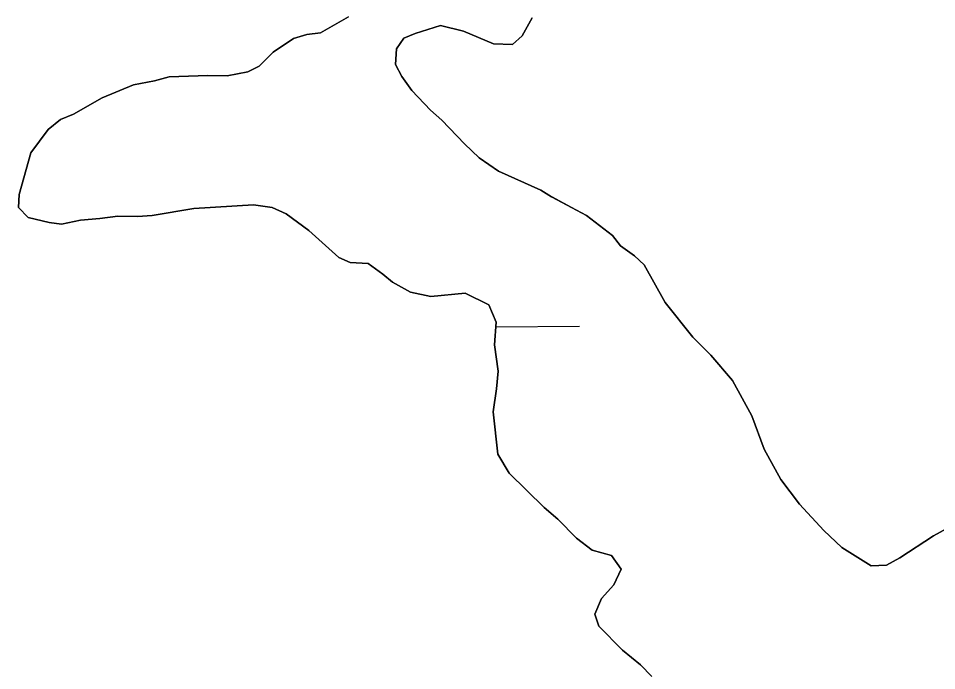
# Model space of a CAD drawing. Extents: x 3146026 to 3183936, y 897894 to 923344.
# Drawn here: x 3172054.5 to 3172279, y 907384.3 to 907543.8 of the extents above; entities that cross this region are included whole.
import ezdxf

# ---------------------------------------------------------------- set-up
doc = ezdxf.new("R2010")
doc.units = 0
for name, color, linetype in [('V-SITE-VEGE', 7, 'Continuous'), ('V-TOPO-SHOR', 7, 'Continuous'), ('V-WETL-SWMP', 7, 'Continuous')]:
    doc.layers.add(name, color=color, linetype=linetype)

msp = doc.modelspace()

# ---------------------------------------------------------------- linework, layer by layer
at = {"layer": 'V-SITE-VEGE'}
for p, q in [((3172128.39, 907540.23), (3172135.2, 907544.19)), ((3172180.1, 907543.94), (3172177.68, 907539.56)), ((3172157.74, 907542.07), (3172151.54, 907540.1)), ((3172163.32, 907540.64), (3172157.74, 907542.07)), ((3172121.8, 907538.87), (3172125, 907539.85)), ((3172125, 907539.85), (3172128.39, 907540.23)), ((3172151.54, 907540.1), (3172148.74, 907538.92)), ((3172170.69, 907537.6), (3172163.32, 907540.64)), ((3172177.68, 907539.56), (3172175.27, 907537.38)), ((3172116.79, 907535.51), (3172121.8, 907538.87)), ((3172148.74, 907538.92), (3172146.93, 907536.34)), ((3172175.27, 907537.38), (3172170.69, 907537.6)), ((3172113.38, 907532.14), (3172116.79, 907535.51)), ((3172146.93, 907536.34), (3172146.71, 907532.55)), ((3172146.71, 907532.55), (3172148.29, 907529.54)), ((3172105.58, 907529.78), (3172110.58, 907530.75)), ((3172110.58, 907530.75), (3172113.38, 907532.14)), ((3172082.62, 907527.52), (3172087.81, 907528.49)), ((3172087.81, 907528.49), (3172091.41, 907529.46)), ((3172091.41, 907529.46), (3172100.79, 907529.81)), ((3172100.79, 907529.81), (3172105.58, 907529.78)), ((3172148.29, 907529.54), (3172150.67, 907526.14)), ((3172075.02, 907524.37), (3172082.62, 907527.52)), ((3172150.67, 907526.14), (3172155.23, 907521.32)), ((3172068.01, 907520.41), (3172075.02, 907524.37)), ((3172155.23, 907521.32), (3172158.01, 907518.91)), ((3172061.8, 907516.66), (3172064.81, 907519.03)), ((3172064.81, 907519.03), (3172068.01, 907520.41)), ((3172158.01, 907518.91), (3172163.56, 907513.09)), ((3172057.58, 907510.89), (3172061.8, 907516.66)), ((3172163.56, 907513.09), (3172167.14, 907509.68)), ((3172054.73, 907500.73), (3172057.58, 907510.89)), ((3172167.14, 907509.68), (3172171.91, 907506.46)), ((3172171.91, 907506.46), (3172182.27, 907501.81)), ((3172182.27, 907501.81), (3172184.85, 907500.21)), ((3172054.51, 907497.54), (3172054.73, 907500.73)), ((3172184.85, 907500.21), (3172193.4, 907495.57)), ((3172056.89, 907495.13), (3172054.51, 907497.54)), ((3172097.42, 907497.3), (3172087.23, 907495.56)), ((3172111.99, 907498.22), (3172097.42, 907497.3)), ((3172116.58, 907497.59), (3172111.99, 907498.22)), ((3172119.96, 907495.98), (3172116.58, 907497.59)), ((3172062.08, 907493.9), (3172056.89, 907495.13)), ((3172069.66, 907494.46), (3172065.07, 907493.49)), ((3172074.46, 907494.83), (3172069.66, 907494.46)), ((3172078.85, 907495.41), (3172074.46, 907494.83)), ((3172083.64, 907495.38), (3172078.85, 907495.41)), ((3172087.23, 907495.56), (3172083.64, 907495.38)), ((3172125.53, 907491.95), (3172119.96, 907495.98)), ((3172193.4, 907495.57), (3172199.76, 907490.74)), ((3172065.07, 907493.49), (3172062.08, 907493.9)), ((3172132.88, 907485.33), (3172125.53, 907491.95)), ((3172199.76, 907490.74), (3172201.74, 907488.14)), ((3172201.74, 907488.14), (3172205.12, 907485.72)), ((3172135.66, 907484.11), (3172132.88, 907485.33)), ((3172205.12, 907485.72), (3172207.5, 907483.51)), ((3172140.05, 907483.89), (3172135.66, 907484.11)), ((3172143.63, 907481.28), (3172140.05, 907483.89)), ((3172207.5, 907483.51), (3172212.64, 907474.31)), ((3172146.01, 907479.27), (3172143.63, 907481.28)), ((3172150.39, 907476.85), (3172146.01, 907479.27)), ((3172155.38, 907475.82), (3172150.39, 907476.85)), ((3172163.76, 907476.57), (3172155.38, 907475.82)), ((3172169.53, 907473.75), (3172163.76, 907476.57)), ((3172212.64, 907474.31), (3172219.38, 907465.88)), ((3172171.31, 907469.55), (3172169.53, 907473.75)), ((3172170.88, 907463.96), (3172171.31, 907469.55)), ((3172219.38, 907465.88), (3172223.75, 907461.47)), ((3172171.84, 907457.57), (3172170.88, 907463.96)), ((3172223.75, 907461.47), (3172229.1, 907455.26)), ((3172171.41, 907453.18), (3172171.84, 907457.57)), ((3172229.1, 907455.26), (3172233.84, 907446.65)), ((3172170.58, 907447.6), (3172171.41, 907453.18)), ((3172171.72, 907437.21), (3172170.58, 907447.6)), ((3172233.84, 907446.65), (3172236.79, 907438.45)), ((3172236.79, 907438.45), (3172240.94, 907431.04)), ((3172174.49, 907432.61), (3172171.72, 907437.21)), ((3172183.03, 907424.18), (3172174.49, 907432.61)), ((3172240.94, 907431.04), (3172245.5, 907425.03)), ((3172245.5, 907425.03), (3172251.45, 907418.61)), ((3172186.4, 907421.37), (3172183.03, 907424.18)), ((3172190.97, 907416.75), (3172186.4, 907421.37)), ((3172278.19, 907417.26), (3172283.99, 907420.42)), ((3172251.45, 907418.61), (3172255.82, 907414.39)), ((3172194.74, 907413.74), (3172190.97, 907416.75)), ((3172269.97, 907411.92), (3172278.19, 907417.26)), ((3172199.52, 907412.51), (3172194.74, 907413.74)), ((3172255.82, 907414.39), (3172262.98, 907409.96)), ((3172201.9, 907409.11), (3172199.52, 907412.51)), ((3172266.77, 907410.14), (3172269.97, 907411.92)), ((3172200.08, 907405.32), (3172201.9, 907409.11)), ((3172262.98, 907409.96), (3172266.77, 907410.14)), ((3172197.07, 907401.95), (3172200.08, 907405.32)), ((3172195.46, 907398.17), (3172197.07, 907401.95)), ((3172196.44, 907395.17), (3172195.46, 907398.17)), ((3172202.19, 907389.35), (3172196.44, 907395.17)), ((3172206.56, 907385.73), (3172202.19, 907389.35)), ((3172209.34, 907382.92), (3172206.56, 907385.73))]:
    msp.add_line(p, q, dxfattribs=at)
at = {"layer": 'V-TOPO-SHOR'}
for points in [[(3172135.2, 907544.19), (3172128.39, 907540.23), (3172125, 907539.85), (3172121.8, 907538.87), (3172116.79, 907535.51), (3172113.38, 907532.14), (3172110.58, 907530.75), (3172105.58, 907529.78), (3172100.79, 907529.81), (3172091.41, 907529.46), (3172087.81, 907528.49), (3172082.62, 907527.52), (3172075.02, 907524.37), (3172068.01, 907520.41), (3172064.81, 907519.03), (3172061.8, 907516.66), (3172057.58, 907510.89), (3172054.73, 907500.73)], [(3172283.99, 907420.42), (3172278.19, 907417.26), (3172269.97, 907411.92), (3172266.77, 907410.14), (3172262.98, 907409.96), (3172255.82, 907414.39), (3172251.45, 907418.61), (3172245.5, 907425.03), (3172240.94, 907431.04), (3172236.79, 907438.45), (3172233.84, 907446.65), (3172229.1, 907455.26), (3172223.75, 907461.47), (3172219.38, 907465.88), (3172212.64, 907474.31), (3172207.5, 907483.51), (3172205.12, 907485.72), (3172201.74, 907488.14), (3172199.76, 907490.74), (3172193.4, 907495.57), (3172184.85, 907500.2), (3172182.26, 907501.81), (3172171.91, 907506.46), (3172167.14, 907509.68), (3172163.56, 907513.09), (3172158.01, 907518.91), (3172155.23, 907521.32), (3172150.67, 907526.14), (3172148.29, 907529.54), (3172146.71, 907532.55), (3172146.93, 907536.34), (3172148.74, 907538.92), (3172151.54, 907540.1), (3172157.74, 907542.07), (3172163.32, 907540.64), (3172170.69, 907537.6), (3172175.27, 907537.38), (3172177.68, 907539.56), (3172180.1, 907543.94)], [(3172054.73, 907500.73), (3172054.51, 907497.54), (3172056.89, 907495.13), (3172062.08, 907493.9), (3172065.07, 907493.49), (3172069.66, 907494.46), (3172074.46, 907494.83), (3172078.85, 907495.41), (3172083.64, 907495.38), (3172087.23, 907495.56), (3172097.42, 907497.3), (3172111.99, 907498.22), (3172116.58, 907497.59), (3172119.96, 907495.98), (3172125.53, 907491.95), (3172132.88, 907485.33), (3172135.66, 907484.11), (3172140.05, 907483.89), (3172143.63, 907481.28), (3172146.01, 907479.27), (3172150.39, 907476.85), (3172155.38, 907475.82), (3172163.76, 907476.57), (3172169.53, 907473.75), (3172171.31, 907469.55), (3172170.88, 907463.96), (3172171.84, 907457.57), (3172171.41, 907453.18), (3172170.58, 907447.6), (3172171.72, 907437.21), (3172174.49, 907432.61), (3172183.03, 907424.18), (3172186.4, 907421.37), (3172190.97, 907416.75), (3172194.74, 907413.74), (3172199.52, 907412.51), (3172201.9, 907409.11), (3172200.08, 907405.32), (3172197.07, 907401.95), (3172195.46, 907398.17), (3172196.44, 907395.17), (3172202.19, 907389.35), (3172206.56, 907385.73), (3172209.34, 907382.92)]]:
    msp.add_lwpolyline(points, dxfattribs=at)
at = {"layer": 'V-WETL-SWMP'}
msp.add_line((3172171.21, 907468.36), (3172191.69, 907468.57), dxfattribs=at)
for points in [[(3172054.73, 907500.73), (3172057.58, 907510.89), (3172061.8, 907516.66), (3172064.81, 907519.03), (3172068.01, 907520.41), (3172075.02, 907524.37), (3172082.62, 907527.52), (3172087.81, 907528.49), (3172091.41, 907529.46), (3172100.79, 907529.81), (3172105.58, 907529.78), (3172110.58, 907530.75), (3172113.38, 907532.13), (3172116.79, 907535.51), (3172121.8, 907538.87), (3172125, 907539.85), (3172128.39, 907540.23), (3172135.2, 907544.19)], [(3172180.1, 907543.94), (3172177.68, 907539.56), (3172175.27, 907537.38), (3172170.69, 907537.6), (3172163.32, 907540.64), (3172157.74, 907542.07), (3172151.54, 907540.1), (3172148.74, 907538.92), (3172146.93, 907536.34), (3172146.71, 907532.55), (3172148.29, 907529.55), (3172150.67, 907526.14), (3172155.23, 907521.32), (3172158.01, 907518.91), (3172163.57, 907513.1), (3172167.14, 907509.68), (3172171.91, 907506.46), (3172182.26, 907501.82), (3172184.85, 907500.2), (3172193.4, 907495.57), (3172199.76, 907490.74), (3172201.74, 907488.14), (3172205.12, 907485.72), (3172207.51, 907483.51), (3172212.64, 907474.31), (3172219.38, 907465.89), (3172223.75, 907461.47), (3172229.1, 907455.25), (3172233.84, 907446.65), (3172236.79, 907438.45), (3172240.94, 907431.04), (3172245.5, 907425.03), (3172251.45, 907418.61), (3172255.82, 907414.39), (3172262.98, 907409.96), (3172266.77, 907410.14), (3172269.97, 907411.92), (3172278.18, 907417.26), (3172283.99, 907420.42)], [(3172209.34, 907382.92), (3172206.56, 907385.73), (3172202.19, 907389.35), (3172196.44, 907395.17), (3172195.46, 907398.16), (3172197.07, 907401.95), (3172200.09, 907405.32), (3172201.9, 907409.11), (3172199.53, 907412.51), (3172194.74, 907413.74), (3172190.97, 907416.75), (3172186.4, 907421.37), (3172183.03, 907424.18), (3172174.49, 907432.61), (3172171.72, 907437.21), (3172170.58, 907447.6), (3172171.41, 907453.18), (3172171.84, 907457.57), (3172170.88, 907463.96), (3172171.31, 907469.55), (3172169.53, 907473.75), (3172163.76, 907476.57), (3172155.38, 907475.82), (3172150.39, 907476.85), (3172146.01, 907479.27), (3172143.63, 907481.28), (3172140.05, 907483.89), (3172135.66, 907484.11), (3172132.88, 907485.33), (3172125.53, 907491.95), (3172119.96, 907495.98), (3172116.58, 907497.59), (3172111.99, 907498.22), (3172097.42, 907497.3), (3172087.23, 907495.56), (3172083.64, 907495.38), (3172078.85, 907495.41), (3172074.46, 907494.83), (3172069.66, 907494.46), (3172065.07, 907493.49), (3172062.08, 907493.9), (3172056.9, 907495.13), (3172054.51, 907497.54), (3172054.73, 907500.73)]]:
    msp.add_lwpolyline(points, dxfattribs=at)

doc.saveas('drawing.dxf')
